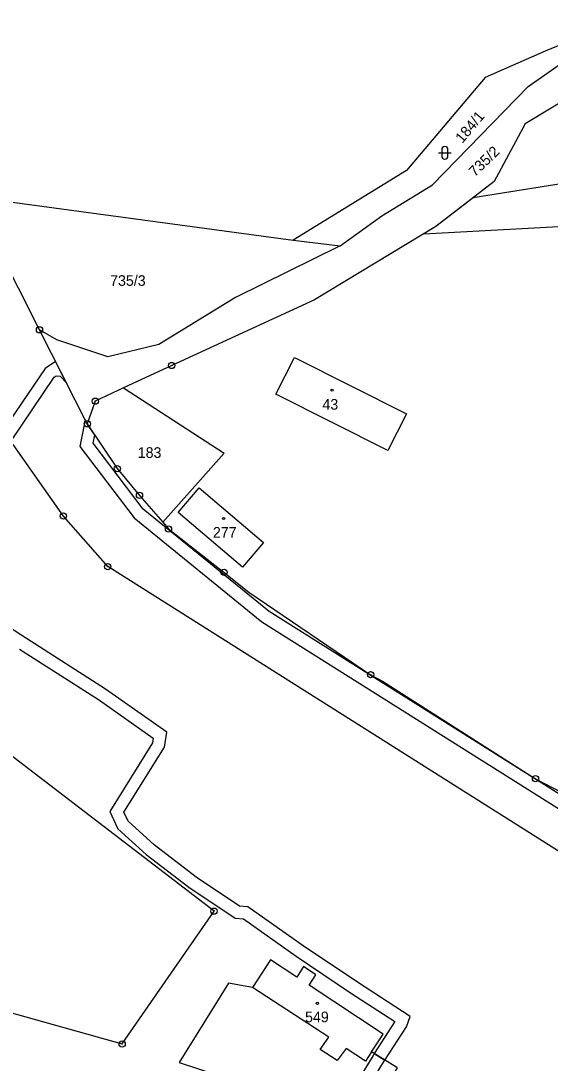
# Model space of a CAD drawing. Extents: x -680203 to -673936, y -1102717 to -1093650.
# Drawn here: x -678099 to -678014.3, y -1098193.6 to -1098026.9 of the extents above; entities that cross this region are included whole.
import ezdxf

# ---------------------------------------------------------------- set-up
doc = ezdxf.new("R2010")
doc.units = 0
for name, color, linetype in [('SOxx02xx_Koleje_param další_Popis10', 7, 'Continuous'), ('SOxxxxxx_Koleje_hlavní_body_Popis10', 7, 'Continuous'), ('SOxxxxxx_Koleje_LN_parametry_Popis10', 7, 'Continuous'), ('SOxxxxxx_Koleje_param další_Popis10', 7, 'Continuous'), ('SOxxxxxx_Osa_bod_P', 7, 'Continuous'), ('SOxxxxxx_Staničení_Popis10', 7, 'Continuous'), ('x_prac', 7, 'Continuous')]:
    doc.layers.add(name, color=color, linetype=linetype)

msp = doc.modelspace()

# ---------------------------------------------------------------- linework, layer by layer
at = {"layer": 'SOxx02xx_Koleje_param další_Popis10'}
for centre, radius in [((-678095.97, -1098076.3), 0.5), ((-678095.97, -1098076.3), 0.0303), ((-678074.82, -1098082.01), 0.5), ((-678074.82, -1098082.01), 0.0303), ((-678087.04, -1098087.71), 0.5), ((-678087.04, -1098087.71), 0.0303), ((-678088.32, -1098091.34), 0.5), ((-678088.32, -1098091.34), 0.0303), ((-678083.53, -1098098.49), 0.5), ((-678083.53, -1098098.49), 0.0303), ((-678079.97, -1098102.78), 0.5), ((-678079.97, -1098102.78), 0.0303), ((-678092.14, -1098106.08), 0.5), ((-678092.14, -1098106.08), 0.0303), ((-678075.33, -1098108.15), 0.5), ((-678075.33, -1098108.15), 0.0303), ((-678085.05, -1098114.16), 0.5), ((-678085.05, -1098114.16), 0.0303), ((-678066.44, -1098115.1), 0.5), ((-678066.44, -1098115.1), 0.0303), ((-678042.98, -1098131.45), 0.5), ((-678042.98, -1098131.45), 0.0303), ((-678016.6, -1098148.09), 0.5), ((-678016.6, -1098148.09), 0.0303), ((-678068.04, -1098169.26), 0.5), ((-678068.04, -1098169.26), 0.0303), ((-678082.74, -1098190.49), 0.5), ((-678082.74, -1098190.49), 0.0303)]:
    msp.add_circle(centre, radius, dxfattribs=at)
at = {"layer": 'SOxxxxxx_Koleje_hlavní_body_Popis10'}
for p, q in [((-678032.11, -1098047.99), (-678030.11, -1098047.99)), ((-678031.61, -1098047.49), (-678031.61, -1098048.49)), ((-678030.61, -1098048.49), (-678030.61, -1098047.49))]:
    msp.add_line(p, q, dxfattribs=at)
for centre, start, end in [((-678031.11, -1098047.49), 0, 180), ((-678031.11, -1098048.49), 180, 359.9879)]:
    msp.add_arc(centre, 0.5, start, end, dxfattribs=at)
at = {"layer": 'SOxxxxxx_Koleje_LN_parametry_Popis10'}
for points in [[(-678008.5, -1098052.31), (-678026.56, -1098055.19), (-678032.57, -1098059.79), (-678034.45, -1098060.93), (-678009.91, -1098059.62)], [(-677751.61, -1098303.93), (-677804.77, -1098269.52), (-677822.68, -1098257.47), (-677836.07, -1098248.7), (-677847.18, -1098242.25), (-677860.25, -1098236.09), (-677864.03, -1098234.06), (-677905.56, -1098215.68), (-677917.3, -1098209.92), (-677919.67, -1098209.14), (-678059.24, -1098121.37), (-678079.37, -1098104.99), (-678087.37, -1098094.45), (-678087.11, -1098093.15), (-678088.32, -1098091.34), (-678088.65, -1098090.69), (-678089.51, -1098094.94), (-678080.81, -1098106.39), (-678060.41, -1098122.99), (-677920.63, -1098210.9), (-677847.74, -1098244.11), (-677805.22, -1098271.25), (-677752.64, -1098305.77)], [(-678099.15, -1098127.37), (-678086.54, -1098135.44), (-678077.77, -1098141.58), (-678077.89, -1098142.35), (-678084.73, -1098153.32), (-678083.41, -1098156.09), (-678078.91, -1098160.18), (-678072.06, -1098165.43), (-678064.66, -1098170.39), (-678063.35, -1098170.51), (-678054.9, -1098176.47), (-678046.2, -1098182.31), (-678039.09, -1098186.9), (-678042.41, -1098192.04), (-678040.71, -1098193.09), (-678037.27, -1098187.74), (-678036.65, -1098186.1), (-678045.1, -1098180.63), (-678053.76, -1098174.83), (-678062.63, -1098168.57), (-678063.98, -1098168.45), (-678070.9, -1098163.81), (-678077.63, -1098158.64), (-678081.77, -1098154.87), (-678082.45, -1098153.44), (-678075.97, -1098143.05), (-678075.61, -1098140.66), (-678085.42, -1098133.78), (-678098.07, -1098125.69), (-678111.45, -1098117.03)]]:
    msp.add_lwpolyline(points, dxfattribs=at)
for points in [[(-678092.68, -1098083.7), (-678091.66, -1098084.76), (-678093.39, -1098081.38), (-678095.07, -1098082.47), (-678101.72, -1098092.32), (-678100.53, -1098094.14), (-678093.61, -1098083.89), (-678093.28, -1098083.66)], [(-678042.6, -1098192.34), (-678045.11, -1098196.47), (-678045.72, -1098198.72), (-678044.73, -1098200.38), (-678043.11, -1098201.67), (-678042.07, -1098199.94), (-678043.19, -1098199.04), (-678043.56, -1098198.42), (-678043.25, -1098197.27), (-678040.9, -1098193.4), (-678040.71, -1098193.09), (-678042.41, -1098192.04)]]:
    msp.add_lwpolyline(points, close=True, dxfattribs=at)
at = {"layer": 'SOxxxxxx_Koleje_param další_Popis10'}
for centre in [(-678049.15, -1098085.96), (-678066.5, -1098106.48), (-678051.5, -1098184.01)]:
    msp.add_circle(centre, 0.175, dxfattribs=at)
at = {"layer": 'SOxxxxxx_Staničení_Popis10'}
for p, q in [((-678049.69, -1098189.41), (-678061.91, -1098181.46)), ((-678051.06, -1098191.41), (-678049.69, -1098189.41)), ((-678048.32, -1098193.13), (-678051.06, -1098191.41)), ((-678046.92, -1098191.21), (-678048.32, -1098193.13)), ((-678043.81, -1098193.23), (-678046.92, -1098191.21)), ((-678042.84, -1098191.77), (-678043.81, -1098193.23))]:
    msp.add_line(p, q, dxfattribs=at)
at = {"layer": 'x_prac'}
for p, q in [((-678095.97, -1098076.3), (-678106.75, -1098055.01)), ((-678106.75, -1098055.01), (-678055.4, -1098061.96)), ((-678055.4, -1098061.96), (-678047.87, -1098062.85)), ((-678088.32, -1098091.34), (-678095.97, -1098076.3))]:
    msp.add_line(p, q, dxfattribs=at)
for points in [[(-678001.97, -1098026.35), (-678015.05, -1098031.76), (-678024.64, -1098035.94), (-678037.25, -1098050.85), (-678055.4, -1098061.96)], [(-678047.87, -1098062.85), (-678041.19, -1098058.09), (-678033.06, -1098053.13), (-678017.8, -1098037.38), (-678001.97, -1098026.35)], [(-678009.93, -1098038.33), (-678018.27, -1098043.36), (-678023.2, -1098052.61), (-678032.57, -1098059.79), (-678051.96, -1098071.53), (-678074.82, -1098082.01), (-678082.54, -1098085.6)], [(-678047.87, -1098062.85), (-678064.59, -1098071.16), (-678076.9, -1098078.66), (-678085.05, -1098080.62), (-678093.2, -1098077.92), (-678095.97, -1098076.3)], [(-678040.25, -1098095.58), (-678058.13, -1098086.57), (-678055.18, -1098080.72), (-678037.26, -1098089.75), (-678040.25, -1098095.58)], [(-678082.54, -1098085.6), (-678087.04, -1098087.71), (-678088.32, -1098091.34)], [(-678082.54, -1098085.6), (-678066.42, -1098096.04), (-678076.25, -1098107.08)], [(-678088.32, -1098091.34), (-678083.53, -1098098.49), (-678079.97, -1098102.78), (-678076.25, -1098107.08)], [(-678085.05, -1098114.16), (-678092.14, -1098106.08), (-678100.2, -1098094.65)], [(-678085.05, -1098114.16), (-678092.14, -1098106.08), (-678100.2, -1098094.65)], [(-678060.13, -1098110.29), (-678063.5, -1098114.26), (-678073.78, -1098105.52), (-678070.4, -1098101.55), (-678060.13, -1098110.29)], [(-678076.25, -1098107.08), (-678075.33, -1098108.15), (-678066.44, -1098115.1), (-678062.47, -1098118.24), (-678042.98, -1098131.45), (-678041.09, -1098132.5), (-678016.6, -1098148.09), (-678008.16, -1098152.47), (-677922.57, -1098206.46)], [(-677908.06, -1098225.79), (-677992.64, -1098172.44), (-678085.05, -1098114.16)], [(-677908.06, -1098225.79), (-677992.64, -1098172.44), (-678085.05, -1098114.16)], [(-678102.14, -1098185.05), (-678082.74, -1098190.49), (-678068.04, -1098169.26), (-678101.61, -1098143.54), (-678115.75, -1098134.96)], [(-678061.91, -1098181.46), (-678065.74, -1098180.8), (-678073.64, -1098193.45), (-678061.25, -1098197.49), (-678044.06, -1098203.25), (-678038.71, -1098194.33), (-678038.77, -1098194.29), (-678042.17, -1098192.19), (-678042.84, -1098191.77), (-678041.58, -1098189.85), (-678040.97, -1098188.94), (-678052.83, -1098181.11), (-678051.73, -1098179.44), (-678053.71, -1098178.13), (-678054.81, -1098179.8), (-678058.99, -1098177.04), (-678061.91, -1098181.46)]]:
    msp.add_lwpolyline(points, dxfattribs=at)

# ---------------------------------------------------------------- texts
at = {"layer": 'SOxxxxxx_Osa_bod_P'}
for s, rotation, p in [('184/1', 50, (-678028.3, -1098046.57)), ('735/2', 44, (-678026.3, -1098051.94))]:
    msp.add_text(s, height=1.7, rotation=rotation, dxfattribs=at).set_placement(p)
for s, p in [('735/3', (-678084.67, -1098069.27)), ('43', (-678050.7, -1098089.07)), ('183', (-678080.25, -1098096.78)), ('277', (-678068.22, -1098109.54)), ('549', (-678053.48, -1098187.03))]:
    msp.add_text(s, height=1.7, dxfattribs=at).set_placement(p)

doc.saveas('drawing.dxf')
